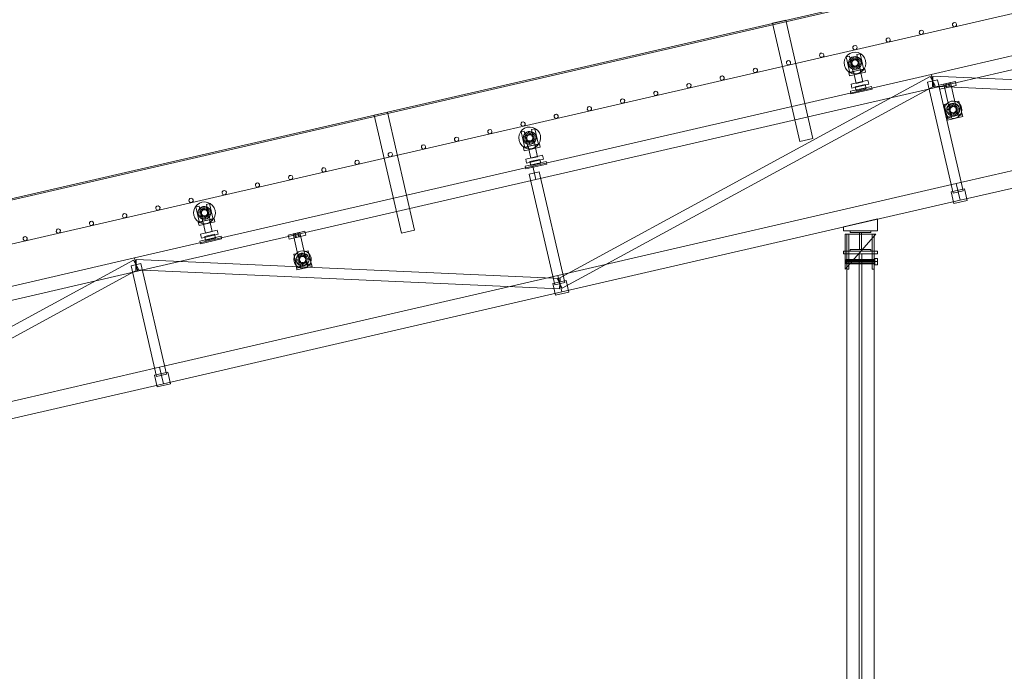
# Model space of a CAD drawing. Header units: millimetres. Extents: x -3490 to 61924, y -72580 to 6847.
# Tile 899 of 1056: x 34576 to 37466, y 969 to 2883. Entities that reach past the tile are written whole.
import ezdxf

# ---------------------------------------------------------------- set-up
doc = ezdxf.new("R2010")
doc.units = ezdxf.units.MM
doc.layers.add('COTAS_P', color=1, linetype='Continuous', lineweight=0)
doc.layers.add('lateral_C03', color=7, linetype='Continuous', lineweight=0)
doc.dimstyles.new('R19_100', dxfattribs={"dimtxt": 250, "dimasz": 150, "dimexe": 150, "dimexo": 80, "dimgap": 100, "dimtad": 1, "dimtih": 1, "dimtoh": 1, "dimdsep": 46, "dimcen": 0.09, "dimadec": 0, "dimazin": 0, "dimtfac": 1, "dimtdec": 4, "dimtofl": 0, "dimtmove": 0, "dimatfit": 3, "dimfxl": 1, "dimtolj": 1, "dimtzin": 0, "dimarcsym": 0})

# ---------------------------------------------------------------- blocks, each defined once
blk = doc.blocks.new('DIM_R29_10')
at = {"layer": 'COTAS_P'}
for p, q in [((28860.4, 1727), (40359, 4377)), ((40359, 4377), (40202.7, 4387.2)), ((40359, 4377), (40223, 4299.5)), ((40561.1, 3500), (40359, 4377)), ((28860.4, 1727), (28996.5, 1804.5)), ((29062.5, 850), (28860.4, 1727)), ((28860.4, 1727), (29016.7, 1716.8))]:
    blk.add_line(p, q, dxfattribs=at)
blk.add_text('11800 P', height=250, rotation=12.978, dxfattribs=at).set_placement((34587.3, 3149.5))

msp = doc.modelspace()

# ---------------------------------------------------------------- linework, layer by layer
at = {"layer": 'lateral_C03'}
for p, q in [((40313.243, 3685.056), (29204.438, 1124.887)), ((29205.337, 1120.989), (40314.141, 3681.159)), ((29233.633, 998.208), (40342.437, 3558.377)), ((37251.35, 2721.824), (38420.698, 2991.315)), ((37260.333, 2682.846), (38429.681, 2952.337)), ((36785.71, 2872.09), (36824.688, 2881.073)), ((36785.71, 2872.09), (36865.659, 2525.184)), ((36904.637, 2534.167), (36824.688, 2881.073)), ((37314.352, 2870.862), (37314.008, 2866.952)), ((37314.008, 2866.952), (37316.028, 2863.588)), ((37316.928, 2873.823), (37314.352, 2870.862)), ((37316.028, 2863.588), (37319.64, 2862.053)), ((37320.752, 2874.704), (37316.928, 2873.823)), ((37319.64, 2862.053), (37323.465, 2862.934)), ((37324.364, 2873.169), (37320.752, 2874.704)), ((37323.465, 2862.934), (37326.04, 2865.895)), ((37326.384, 2869.805), (37324.364, 2873.169)), ((37326.04, 2865.895), (37326.384, 2869.805)), ((37216.906, 2848.404), (37216.563, 2844.495)), ((37216.563, 2844.495), (37218.583, 2841.13)), ((37219.482, 2851.365), (37216.906, 2848.404)), ((37218.583, 2841.13), (37222.195, 2839.595)), ((37223.306, 2852.246), (37219.482, 2851.365)), ((37222.195, 2839.595), (37226.019, 2840.477)), ((37226.918, 2850.712), (37223.306, 2852.246)), ((37226.019, 2840.477), (37228.595, 2843.437)), ((37228.938, 2847.347), (37226.918, 2850.712)), ((37228.595, 2843.437), (37228.938, 2847.347)), ((37024.591, 2806.45), (37022.015, 2803.489)), ((37028.415, 2807.331), (37024.591, 2806.45)), ((37032.027, 2805.796), (37028.415, 2807.331)), ((37034.047, 2802.432), (37032.027, 2805.796)), ((37119.461, 2825.947), (37119.117, 2822.037)), ((37119.117, 2822.037), (37121.137, 2818.672)), ((37122.037, 2828.908), (37119.461, 2825.947)), ((37121.137, 2818.672), (37124.749, 2817.138)), ((37125.861, 2829.789), (37122.037, 2828.908)), ((37124.749, 2817.138), (37128.573, 2818.019)), ((37129.473, 2828.254), (37125.861, 2829.789)), ((37128.573, 2818.019), (37131.149, 2820.98)), ((37131.493, 2824.889), (37129.473, 2828.254)), ((37131.149, 2820.98), (37131.493, 2824.889)), ((36924.569, 2781.031), (36924.226, 2777.122)), ((36924.226, 2777.122), (36926.246, 2773.757)), ((36927.145, 2783.992), (36924.569, 2781.031)), ((36930.97, 2784.874), (36927.145, 2783.992)), ((36934.581, 2783.339), (36930.97, 2784.874)), ((36933.682, 2773.104), (36936.258, 2776.065)), ((36936.601, 2779.974), (36934.581, 2783.339)), ((36936.258, 2776.065), (36936.601, 2779.974)), ((37000.944, 2772.511), (37006.26, 2778.954)), ((37002.446, 2773.239), (37012.19, 2775.485)), ((37006.26, 2778.954), (37013.062, 2783.803)), ((37022.97, 2728.711), (37012.19, 2775.485)), ((37013.062, 2783.803), (37020.888, 2786.725)), ((37020.888, 2786.725), (37029.204, 2787.523)), ((37022.015, 2803.489), (37021.671, 2799.58)), ((37021.671, 2799.58), (37023.691, 2796.215)), ((37023.691, 2796.215), (37027.303, 2794.68)), ((37027.303, 2794.68), (37031.128, 2795.561)), ((37029.204, 2787.523), (37037.442, 2786.141)), ((37031.128, 2795.561), (37033.704, 2798.522)), ((37033.628, 2780.426), (37043.373, 2782.671)), ((37033.628, 2780.426), (37044.408, 2733.652)), ((37033.704, 2798.522), (37034.047, 2802.432)), ((37037.442, 2786.141), (37045.043, 2782.674)), ((37054.153, 2735.897), (37043.373, 2782.671)), ((37045.043, 2782.674), (37051.486, 2777.358)), ((37051.486, 2777.358), (37056.335, 2770.555)), ((36827.124, 2758.574), (36826.78, 2754.664)), ((36826.78, 2754.664), (36828.8, 2751.3)), ((36829.7, 2761.535), (36827.124, 2758.574)), ((36828.8, 2751.3), (36832.412, 2749.765)), ((36833.524, 2762.416), (36829.7, 2761.535)), ((36832.412, 2749.765), (36836.236, 2750.646)), ((36837.136, 2760.881), (36833.524, 2762.416)), ((36836.236, 2750.646), (36838.812, 2753.607)), ((36839.156, 2757.516), (36837.136, 2760.881)), ((36838.812, 2753.607), (36839.156, 2757.516)), ((36926.246, 2773.757), (36929.858, 2772.222)), ((36929.858, 2772.222), (36933.682, 2773.104)), ((36996.095, 2756.672), (36997.477, 2764.91)), ((36996.892, 2748.356), (36996.095, 2756.672)), ((36999.815, 2740.53), (36996.892, 2748.356)), ((36997.477, 2764.91), (37000.944, 2772.511)), ((37002.446, 2773.239), (37013.225, 2726.465)), ((37009.087, 2756.213), (37009.907, 2761.105)), ((37019.08, 2755.86), (37009.087, 2756.213)), ((37009.56, 2751.276), (37009.087, 2756.213)), ((37019.305, 2753.522), (37009.56, 2751.276)), ((37011.295, 2746.629), (37009.56, 2751.276)), ((37009.907, 2761.105), (37011.966, 2765.617)), ((37019.469, 2758.177), (37009.907, 2761.105)), ((37020.127, 2751.321), (37011.295, 2746.629)), ((37014.174, 2742.59), (37011.295, 2746.629)), ((37011.966, 2765.617), (37015.122, 2769.443)), ((37020.444, 2760.315), (37011.966, 2765.617)), ((37021.49, 2749.407), (37014.174, 2742.59)), ((37015.122, 2769.443), (37019.161, 2772.322)), ((37021.939, 2762.127), (37015.122, 2769.443)), ((37023.302, 2747.912), (37018, 2739.434)), ((37019.08, 2755.86), (37019.469, 2758.177)), ((37019.305, 2753.522), (37019.08, 2755.86)), ((37019.161, 2772.322), (37023.808, 2774.057)), ((37023.852, 2763.491), (37019.161, 2772.322)), ((37020.127, 2751.321), (37019.305, 2753.522)), ((37019.469, 2758.177), (37020.444, 2760.315)), ((37021.49, 2749.407), (37020.127, 2751.321)), ((37020.444, 2760.315), (37021.939, 2762.127)), ((37023.302, 2747.912), (37021.49, 2749.407)), ((37021.939, 2762.127), (37023.852, 2763.491)), ((37025.44, 2746.937), (37022.513, 2737.375)), ((37025.44, 2746.937), (37023.302, 2747.912)), ((37023.808, 2774.057), (37028.745, 2774.531)), ((37026.053, 2764.313), (37023.808, 2774.057)), ((37023.852, 2763.491), (37026.053, 2764.313)), ((37027.757, 2746.548), (37025.44, 2746.937)), ((37026.053, 2764.313), (37028.392, 2764.537)), ((37027.757, 2746.548), (37027.404, 2736.555)), ((37030.096, 2746.773), (37027.757, 2746.548)), ((37028.392, 2764.537), (37028.745, 2774.531)), ((37028.392, 2764.537), (37030.709, 2764.148)), ((37028.745, 2774.531), (37033.637, 2773.71)), ((37032.297, 2747.595), (37030.096, 2746.773)), ((37030.096, 2746.773), (37032.342, 2737.028)), ((37030.709, 2764.148), (37033.637, 2773.71)), ((37030.709, 2764.148), (37032.847, 2763.173)), ((37034.21, 2748.958), (37032.297, 2747.595)), ((37032.297, 2747.595), (37036.988, 2738.763)), ((37032.847, 2763.173), (37038.149, 2771.652)), ((37032.847, 2763.173), (37034.659, 2761.678)), ((37033.637, 2773.71), (37038.149, 2771.652)), ((37035.705, 2750.77), (37034.21, 2748.958)), ((37034.21, 2748.958), (37041.027, 2741.642)), ((37034.659, 2761.678), (37041.975, 2768.495)), ((37034.659, 2761.678), (37036.023, 2759.765)), ((37036.68, 2752.908), (37035.705, 2750.77)), ((37035.705, 2750.77), (37044.184, 2745.468)), ((37036.023, 2759.765), (37044.854, 2764.456)), ((37036.023, 2759.765), (37036.845, 2757.564)), ((37037.069, 2755.225), (37036.68, 2752.908)), ((37036.68, 2752.908), (37046.242, 2749.981)), ((37046.589, 2759.81), (37036.845, 2757.564)), ((37036.845, 2757.564), (37037.069, 2755.225)), ((37037.069, 2755.225), (37047.063, 2754.872)), ((37038.149, 2771.652), (37041.975, 2768.495)), ((37041.975, 2768.495), (37044.854, 2764.456)), ((37046.242, 2749.981), (37044.184, 2745.468)), ((37044.854, 2764.456), (37046.589, 2759.81)), ((37047.063, 2754.872), (37046.242, 2749.981)), ((37046.589, 2759.81), (37047.063, 2754.872)), ((37058.673, 2746.175), (37055.206, 2738.575)), ((37056.335, 2770.555), (37059.257, 2762.729)), ((37060.055, 2754.414), (37058.673, 2746.175)), ((37059.257, 2762.729), (37060.055, 2754.414)), ((36082.003, 2452.332), (37251.35, 2721.824)), ((36638.633, 2717.501), (36634.808, 2716.619)), ((36642.244, 2715.966), (36638.633, 2717.501)), ((36729.678, 2736.116), (36729.335, 2732.207)), ((36729.335, 2732.207), (36731.355, 2728.842)), ((36732.254, 2739.077), (36729.678, 2736.116)), ((36731.355, 2728.842), (36734.966, 2727.307)), ((36736.078, 2739.958), (36732.254, 2739.077)), ((36734.966, 2727.307), (36738.791, 2728.188)), ((36739.69, 2738.424), (36736.078, 2739.958)), ((36738.791, 2728.188), (36741.367, 2731.149)), ((36741.71, 2735.059), (36739.69, 2738.424)), ((36741.367, 2731.149), (36741.71, 2735.059)), ((37004.663, 2733.728), (36999.815, 2740.53)), ((37011.107, 2728.412), (37004.663, 2733.728)), ((37009.853, 2727.74), (37056.627, 2738.52)), ((37009.853, 2727.74), (37012.099, 2717.996)), ((37018.707, 2724.945), (37011.107, 2728.412)), ((37012.099, 2717.996), (37058.873, 2728.775)), ((37013.225, 2726.465), (37022.97, 2728.711)), ((37018, 2739.434), (37014.174, 2742.59)), ((37022.513, 2737.375), (37018, 2739.434)), ((37026.946, 2723.563), (37018.707, 2724.945)), ((37027.404, 2736.555), (37022.513, 2737.375)), ((37042.984, 2735.376), (37023.495, 2730.884)), ((37031.58, 2695.804), (37023.495, 2730.884)), ((37035.261, 2724.36), (37026.946, 2723.563)), ((37032.342, 2737.028), (37027.404, 2736.555)), ((37036.988, 2738.763), (37032.342, 2737.028)), ((37043.087, 2727.283), (37035.261, 2724.36)), ((37041.027, 2741.642), (37036.988, 2738.763)), ((37044.184, 2745.468), (37041.027, 2741.642)), ((37042.984, 2735.376), (37051.069, 2700.296)), ((37049.89, 2732.131), (37043.087, 2727.283)), ((37044.408, 2733.652), (37054.153, 2735.897)), ((37055.206, 2738.575), (37049.89, 2732.131)), ((37058.873, 2728.775), (37056.627, 2738.52)), ((37251.35, 2721.824), (37260.333, 2682.846)), ((37256.516, 2717.32), (37255.168, 2687.35)), ((37256.516, 2717.32), (38500.872, 2661.343)), ((36154.338, 2120.553), (37248.677, 2715.513)), ((36168.667, 2094.196), (37263.007, 2689.156)), ((36534.787, 2691.201), (36534.443, 2687.291)), ((36537.363, 2694.162), (36534.787, 2691.201)), ((36541.187, 2695.043), (36537.363, 2694.162)), ((36544.799, 2693.508), (36541.187, 2695.043)), ((36546.819, 2690.144), (36544.799, 2693.508)), ((36546.475, 2686.234), (36546.819, 2690.144)), ((36632.232, 2713.658), (36631.889, 2709.749)), ((36631.889, 2709.749), (36633.909, 2706.384)), ((36634.808, 2716.619), (36632.232, 2713.658)), ((36633.909, 2706.384), (36637.521, 2704.849)), ((36637.521, 2704.849), (36641.345, 2705.731)), ((36641.345, 2705.731), (36643.921, 2708.692)), ((36644.264, 2712.601), (36642.244, 2715.966)), ((36643.921, 2708.692), (36644.264, 2712.601)), ((37016.349, 2693.32), (37065.851, 2704.728)), ((37016.349, 2693.32), (37019.044, 2681.627)), ((37019.044, 2681.627), (37068.546, 2693.035)), ((37028.729, 2685.911), (37057.963, 2692.648)), ((37051.069, 2700.296), (37031.58, 2695.804)), ((37060.658, 2680.955), (37057.963, 2692.648)), ((37068.546, 2693.035), (37065.851, 2704.728)), ((37270.459, 2705.703), (37241.225, 2698.966)), ((37316.234, 2373.498), (37241.225, 2698.966)), ((37248.677, 2715.513), (37263.007, 2689.156)), ((37270.459, 2705.703), (37345.467, 2380.235)), ((37274.052, 2690.112), (37322.775, 2701.341)), ((37274.052, 2690.112), (37276.747, 2678.419)), ((37276.747, 2678.419), (37325.47, 2689.647)), ((37288.669, 2693.481), (37308.158, 2697.972)), ((37288.669, 2693.481), (37302.682, 2632.675)), ((37292.567, 2694.379), (37295.49, 2695.053)), ((37292.567, 2694.379), (37295.262, 2682.686)), ((37295.49, 2695.053), (37301.337, 2696.4)), ((37298.185, 2683.359), (37295.49, 2695.053)), ((37301.337, 2696.4), (37304.26, 2697.074)), ((37304.032, 2684.707), (37301.337, 2696.4)), ((37306.955, 2685.38), (37304.26, 2697.074)), ((37322.172, 2637.166), (37308.158, 2697.972)), ((37325.47, 2689.647), (37322.775, 2701.341)), ((36090.986, 2413.354), (37260.333, 2682.846)), ((36437.341, 2668.743), (36436.998, 2664.834)), ((36436.998, 2664.834), (36439.018, 2661.469)), ((36439.917, 2671.704), (36437.341, 2668.743)), ((36439.018, 2661.469), (36442.63, 2659.934)), ((36443.741, 2672.585), (36439.917, 2671.704)), ((36442.63, 2659.934), (36446.454, 2660.816)), ((36447.353, 2671.051), (36443.741, 2672.585)), ((36446.454, 2660.816), (36449.03, 2663.776)), ((36449.373, 2667.686), (36447.353, 2671.051)), ((36449.03, 2663.776), (36449.373, 2667.686)), ((36534.443, 2687.291), (36536.463, 2683.927)), ((36536.463, 2683.927), (36540.075, 2682.392)), ((36540.075, 2682.392), (36543.899, 2683.273)), ((36543.899, 2683.273), (36546.475, 2686.234)), ((37014.409, 2672.349), (37076.774, 2686.722)), ((37014.409, 2672.349), (37016.206, 2664.553)), ((37016.206, 2664.553), (37078.571, 2678.926)), ((37028.729, 2685.911), (37031.424, 2674.218)), ((37031.424, 2674.218), (37060.658, 2680.955)), ((37078.571, 2678.926), (37076.774, 2686.722)), ((37255.168, 2687.35), (38499.524, 2631.373)), ((37298.185, 2683.359), (37295.262, 2682.686)), ((37298.185, 2683.359), (37304.032, 2684.707)), ((37304.032, 2684.707), (37306.955, 2685.38)), ((37325.236, 2401.228), (38494.584, 2670.719)), ((36339.895, 2646.286), (36339.552, 2642.376)), ((36339.552, 2642.376), (36341.572, 2639.011)), ((36342.471, 2649.246), (36339.895, 2646.286)), ((36341.572, 2639.011), (36345.184, 2637.477)), ((36346.296, 2650.128), (36342.471, 2649.246)), ((36345.184, 2637.477), (36349.008, 2638.358)), ((36349.908, 2648.593), (36346.296, 2650.128)), ((36349.008, 2638.358), (36351.584, 2641.319)), ((36351.928, 2645.228), (36349.908, 2648.593)), ((36351.584, 2641.319), (36351.928, 2645.228)), ((37290.091, 2633.878), (37301.784, 2636.572)), ((37290.091, 2633.878), (37299.523, 2592.95)), ((37291.957, 2625.79), (37294.709, 2631.823)), ((37294.709, 2631.823), (37298.929, 2636.938)), ((37298.929, 2636.938), (37304.329, 2640.786)), ((37300.136, 2628.429), (37303.292, 2632.255)), ((37311.216, 2595.645), (37301.784, 2636.572)), ((37302.682, 2632.675), (37322.172, 2637.166)), ((37303.292, 2632.255), (37307.331, 2635.134)), ((37310.109, 2624.939), (37303.292, 2632.255)), ((37304.329, 2640.786), (37310.54, 2643.106)), ((37307.331, 2635.134), (37311.978, 2636.869)), ((37312.023, 2626.303), (37307.331, 2635.134)), ((37310.54, 2643.106), (37317.141, 2643.739)), ((37311.978, 2636.869), (37316.915, 2637.343)), ((37314.224, 2627.125), (37311.978, 2636.869)), ((37316.562, 2627.349), (37316.915, 2637.343)), ((37316.915, 2637.343), (37321.807, 2636.522)), ((37317.141, 2643.739), (37323.68, 2642.642)), ((37318.879, 2626.96), (37321.807, 2636.522)), ((37321.017, 2625.985), (37326.319, 2634.464)), ((37321.273, 2641.064), (37332.967, 2643.759)), ((37321.273, 2641.064), (37330.705, 2600.137)), ((37321.807, 2636.522), (37326.319, 2634.464)), ((37322.829, 2624.49), (37330.145, 2631.307)), ((37323.68, 2642.642), (37329.713, 2639.89)), ((37326.319, 2634.464), (37330.145, 2631.307)), ((37329.713, 2639.89), (37334.828, 2635.67)), ((37330.145, 2631.307), (37333.024, 2627.268)), ((37342.399, 2602.832), (37332.967, 2643.759)), ((37334.828, 2635.67), (37338.676, 2630.271)), ((35616.362, 2602.599), (35655.34, 2611.582)), ((35616.362, 2602.599), (35696.311, 2255.692)), ((35735.29, 2264.675), (35655.34, 2611.582)), ((36147.58, 2604.331), (36145.004, 2601.37)), ((36151.404, 2605.213), (36147.58, 2604.331)), ((36155.016, 2603.678), (36151.404, 2605.213)), ((36157.036, 2600.313), (36155.016, 2603.678)), ((36242.45, 2623.828), (36242.106, 2619.919)), ((36242.106, 2619.919), (36244.126, 2616.554)), ((36245.026, 2626.789), (36242.45, 2623.828)), ((36244.126, 2616.554), (36247.738, 2615.019)), ((36248.85, 2627.67), (36245.026, 2626.789)), ((36247.738, 2615.019), (36251.562, 2615.9)), ((36252.462, 2626.135), (36248.85, 2627.67)), ((36251.562, 2615.9), (36254.138, 2618.861)), ((36254.482, 2622.771), (36252.462, 2626.135)), ((36254.138, 2618.861), (36254.482, 2622.771)), ((37290.861, 2619.251), (37291.957, 2625.79)), ((37291.494, 2612.65), (37290.861, 2619.251)), ((37293.813, 2606.439), (37291.494, 2612.65)), ((37297.662, 2601.039), (37293.813, 2606.439)), ((37297.257, 2619.025), (37298.077, 2623.917)), ((37307.25, 2618.672), (37297.257, 2619.025)), ((37297.73, 2614.088), (37297.257, 2619.025)), ((37307.475, 2616.333), (37297.73, 2614.088)), ((37299.465, 2609.441), (37297.73, 2614.088)), ((37297.875, 2595.649), (37342.7, 2605.98)), ((37298.077, 2623.917), (37300.136, 2628.429)), ((37307.639, 2620.989), (37298.077, 2623.917)), ((37308.297, 2614.132), (37299.465, 2609.441)), ((37302.344, 2605.402), (37299.465, 2609.441)), ((37308.614, 2623.127), (37300.136, 2628.429)), ((37309.66, 2612.219), (37302.344, 2605.402)), ((37306.17, 2602.246), (37302.344, 2605.402)), ((37311.473, 2610.724), (37306.17, 2602.246)), ((37310.683, 2600.187), (37306.17, 2602.246)), ((37307.25, 2618.672), (37307.639, 2620.989)), ((37307.475, 2616.333), (37307.25, 2618.672)), ((37308.297, 2614.132), (37307.475, 2616.333)), ((37307.639, 2620.989), (37308.614, 2623.127)), ((37309.66, 2612.219), (37308.297, 2614.132)), ((37308.614, 2623.127), (37310.109, 2624.939)), ((37311.473, 2610.724), (37309.66, 2612.219)), ((37310.109, 2624.939), (37312.023, 2626.303)), ((37313.61, 2609.749), (37310.683, 2600.187)), ((37313.61, 2609.749), (37311.473, 2610.724)), ((37312.023, 2626.303), (37314.224, 2627.125)), ((37315.927, 2609.36), (37313.61, 2609.749)), ((37314.224, 2627.125), (37316.562, 2627.349)), ((37315.927, 2609.36), (37315.574, 2599.366)), ((37318.266, 2609.584), (37315.927, 2609.36)), ((37316.562, 2627.349), (37318.879, 2626.96)), ((37320.467, 2610.406), (37318.266, 2609.584)), ((37318.266, 2609.584), (37320.512, 2599.84)), ((37318.879, 2626.96), (37321.017, 2625.985)), ((37322.38, 2611.77), (37320.467, 2610.406)), ((37320.467, 2610.406), (37325.158, 2601.575)), ((37325.158, 2601.575), (37320.512, 2599.84)), ((37321.017, 2625.985), (37322.829, 2624.49)), ((37323.875, 2613.582), (37322.38, 2611.77)), ((37322.38, 2611.77), (37329.197, 2604.454)), ((37322.829, 2624.49), (37324.193, 2622.577)), ((37324.85, 2615.72), (37323.875, 2613.582)), ((37323.875, 2613.582), (37332.354, 2608.28)), ((37324.193, 2622.577), (37333.024, 2627.268)), ((37324.193, 2622.577), (37325.015, 2620.376)), ((37325.239, 2618.037), (37324.85, 2615.72)), ((37324.85, 2615.72), (37334.412, 2612.793)), ((37334.759, 2622.622), (37325.015, 2620.376)), ((37325.015, 2620.376), (37325.239, 2618.037)), ((37329.197, 2604.454), (37325.158, 2601.575)), ((37325.239, 2618.037), (37335.233, 2617.684)), ((37332.354, 2608.28), (37329.197, 2604.454)), ((37330.705, 2600.137), (37342.399, 2602.832)), ((37334.412, 2612.793), (37332.354, 2608.28)), ((37333.024, 2627.268), (37334.759, 2622.622)), ((37337.78, 2604.886), (37333.56, 2599.772)), ((37335.233, 2617.684), (37334.412, 2612.793)), ((37334.759, 2622.622), (37335.233, 2617.684)), ((37336.465, 2352.505), (38505.813, 2621.996)), ((37340.532, 2610.919), (37337.78, 2604.886)), ((37338.676, 2630.271), (37340.996, 2624.059)), ((37341.629, 2617.458), (37340.532, 2610.919)), ((37340.996, 2624.059), (37341.629, 2617.458)), ((37344.496, 2598.184), (37342.7, 2605.98)), ((36047.559, 2578.913), (36047.215, 2575.003)), ((36047.215, 2575.003), (36049.235, 2571.639)), ((36050.134, 2581.874), (36047.559, 2578.913)), ((36053.959, 2582.755), (36050.134, 2581.874)), ((36057.571, 2581.22), (36053.959, 2582.755)), ((36056.671, 2570.985), (36059.247, 2573.946)), ((36059.591, 2577.855), (36057.571, 2581.22)), ((36059.247, 2573.946), (36059.591, 2577.855)), ((36145.004, 2601.37), (36144.661, 2597.461)), ((36144.661, 2597.461), (36146.681, 2594.096)), ((36146.681, 2594.096), (36150.293, 2592.561)), ((36150.293, 2592.561), (36154.117, 2593.443)), ((36154.117, 2593.443), (36156.693, 2596.404)), ((36156.693, 2596.404), (36157.036, 2600.313)), ((37302.777, 2596.819), (37297.662, 2601.039)), ((37297.875, 2595.649), (37299.671, 2587.853)), ((37299.523, 2592.95), (37311.216, 2595.645)), ((37299.671, 2587.853), (37344.496, 2598.184)), ((37308.809, 2594.067), (37302.777, 2596.819)), ((37315.349, 2592.97), (37308.809, 2594.067)), ((37315.574, 2599.366), (37310.683, 2600.187)), ((37321.949, 2593.603), (37315.349, 2592.97)), ((37320.512, 2599.84), (37315.574, 2599.366)), ((37328.161, 2595.923), (37321.949, 2593.603)), ((37333.56, 2599.772), (37328.161, 2595.923)), ((35950.113, 2556.455), (35949.769, 2552.546)), ((35949.769, 2552.546), (35951.789, 2549.181)), ((35952.689, 2559.416), (35950.113, 2556.455)), ((35951.789, 2549.181), (35955.401, 2547.646)), ((35956.513, 2560.297), (35952.689, 2559.416)), ((35955.401, 2547.646), (35959.226, 2548.527)), ((35960.125, 2558.763), (35956.513, 2560.297)), ((35959.226, 2548.527), (35961.801, 2551.488)), ((35962.145, 2555.398), (35960.125, 2558.763)), ((35961.801, 2551.488), (35962.145, 2555.398)), ((36041.127, 2536.587), (36042.509, 2544.826)), ((36042.509, 2544.826), (36045.976, 2552.426)), ((36045.976, 2552.426), (36051.292, 2558.87)), ((36047.478, 2553.154), (36057.223, 2555.4)), ((36047.478, 2553.154), (36058.258, 2506.38)), ((36049.235, 2571.639), (36052.847, 2570.104)), ((36051.292, 2558.87), (36058.095, 2563.718)), ((36052.847, 2570.104), (36056.671, 2570.985)), ((36054.94, 2541.02), (36056.998, 2545.533)), ((36056.998, 2545.533), (36060.155, 2549.359)), ((36065.477, 2540.23), (36056.998, 2545.533)), ((36068.003, 2508.626), (36057.223, 2555.4)), ((36058.095, 2563.718), (36065.921, 2566.641)), ((36060.155, 2549.359), (36064.194, 2552.237)), ((36066.972, 2542.043), (36060.155, 2549.359)), ((36064.194, 2552.237), (36068.84, 2553.973)), ((36068.885, 2543.406), (36064.194, 2552.237)), ((36065.921, 2566.641), (36074.236, 2567.438)), ((36068.84, 2553.973), (36073.778, 2554.446)), ((36071.086, 2544.228), (36068.84, 2553.973)), ((36068.885, 2543.406), (36071.086, 2544.228)), ((36071.086, 2544.228), (36073.425, 2544.452)), ((36073.425, 2544.452), (36073.778, 2554.446)), ((36073.425, 2544.452), (36075.742, 2544.064)), ((36073.778, 2554.446), (36078.669, 2553.626)), ((36074.236, 2567.438), (36082.475, 2566.056)), ((36075.742, 2544.064), (36078.669, 2553.626)), ((36075.742, 2544.064), (36077.879, 2543.089)), ((36077.879, 2543.089), (36083.182, 2551.567)), ((36078.661, 2560.341), (36088.406, 2562.587)), ((36078.661, 2560.341), (36089.441, 2513.567)), ((36078.669, 2553.626), (36083.182, 2551.567)), ((36079.692, 2541.593), (36087.008, 2548.411)), ((36081.055, 2539.68), (36089.887, 2544.371)), ((36082.475, 2566.056), (36090.075, 2562.589)), ((36083.182, 2551.567), (36087.008, 2548.411)), ((36087.008, 2548.411), (36089.887, 2544.371)), ((36099.185, 2515.813), (36088.406, 2562.587)), ((36089.887, 2544.371), (36091.622, 2539.725)), ((36090.075, 2562.589), (36096.519, 2557.273)), ((36096.519, 2557.273), (36101.367, 2550.47)), ((36101.367, 2550.47), (36104.29, 2542.644)), ((35761.622, 2515.382), (35757.797, 2514.501)), ((35765.234, 2513.847), (35761.622, 2515.382)), ((35852.667, 2533.997), (35852.324, 2530.088)), ((35852.324, 2530.088), (35854.344, 2526.723)), ((35855.243, 2536.958), (35852.667, 2533.997)), ((35854.344, 2526.723), (35857.956, 2525.188)), ((35859.067, 2537.84), (35855.243, 2536.958)), ((35857.956, 2525.188), (35861.78, 2526.07)), ((35862.679, 2536.305), (35859.067, 2537.84)), ((35861.78, 2526.07), (35864.356, 2529.031)), ((35864.699, 2532.94), (35862.679, 2536.305)), ((35864.356, 2529.031), (35864.699, 2532.94)), ((36041.925, 2528.272), (36041.127, 2536.587)), ((36044.847, 2520.446), (36041.925, 2528.272)), ((36049.696, 2513.643), (36044.847, 2520.446)), ((36054.119, 2536.128), (36054.94, 2541.02)), ((36064.113, 2535.776), (36054.119, 2536.128)), ((36054.593, 2531.191), (36054.119, 2536.128)), ((36064.337, 2533.437), (36054.593, 2531.191)), ((36056.328, 2526.544), (36054.593, 2531.191)), ((36054.886, 2507.656), (36101.659, 2518.435)), ((36064.502, 2538.093), (36054.94, 2541.02)), ((36065.159, 2531.236), (36056.328, 2526.544)), ((36059.207, 2522.505), (36056.328, 2526.544)), ((36066.523, 2529.323), (36059.207, 2522.505)), ((36063.033, 2519.349), (36059.207, 2522.505)), ((36068.335, 2527.827), (36063.033, 2519.349)), ((36067.545, 2517.29), (36063.033, 2519.349)), ((36064.113, 2535.776), (36064.502, 2538.093)), ((36064.337, 2533.437), (36064.113, 2535.776)), ((36065.159, 2531.236), (36064.337, 2533.437)), ((36064.502, 2538.093), (36065.477, 2540.23)), ((36066.523, 2529.323), (36065.159, 2531.236)), ((36065.477, 2540.23), (36066.972, 2542.043)), ((36068.335, 2527.827), (36066.523, 2529.323)), ((36066.972, 2542.043), (36068.885, 2543.406)), ((36070.473, 2526.852), (36067.545, 2517.29)), ((36072.437, 2516.47), (36067.545, 2517.29)), ((36070.473, 2526.852), (36068.335, 2527.827)), ((36088.017, 2515.291), (36068.528, 2510.8)), ((36072.79, 2526.464), (36070.473, 2526.852)), ((36072.79, 2526.464), (36072.437, 2516.47)), ((36077.374, 2516.943), (36072.437, 2516.47)), ((36075.128, 2526.688), (36072.79, 2526.464)), ((36077.329, 2527.51), (36075.128, 2526.688)), ((36075.128, 2526.688), (36077.374, 2516.943)), ((36079.243, 2528.873), (36077.329, 2527.51)), ((36077.329, 2527.51), (36082.021, 2518.679)), ((36082.021, 2518.679), (36077.374, 2516.943)), ((36077.879, 2543.089), (36079.692, 2541.593)), ((36080.738, 2530.686), (36079.243, 2528.873)), ((36079.243, 2528.873), (36086.06, 2521.557)), ((36079.692, 2541.593), (36081.055, 2539.68)), ((36081.713, 2532.823), (36080.738, 2530.686)), ((36080.738, 2530.686), (36089.216, 2525.383)), ((36081.055, 2539.68), (36081.877, 2537.479)), ((36082.102, 2535.14), (36081.713, 2532.823)), ((36081.713, 2532.823), (36091.275, 2529.896)), ((36091.622, 2539.725), (36081.877, 2537.479)), ((36081.877, 2537.479), (36082.102, 2535.14)), ((36086.06, 2521.557), (36082.021, 2518.679)), ((36082.102, 2535.14), (36092.095, 2534.788)), ((36089.216, 2525.383), (36086.06, 2521.557)), ((36088.017, 2515.291), (36096.102, 2480.211)), ((36091.275, 2529.896), (36089.216, 2525.383)), ((36089.441, 2513.567), (36099.185, 2515.813)), ((36092.095, 2534.788), (36091.275, 2529.896)), ((36091.622, 2539.725), (36092.095, 2534.788)), ((36100.238, 2518.49), (36094.922, 2512.046)), ((36103.705, 2526.09), (36100.238, 2518.49)), ((36103.905, 2508.691), (36101.659, 2518.435)), ((36105.087, 2534.329), (36103.705, 2526.09)), ((36104.29, 2542.644), (36105.087, 2534.329)), ((36865.659, 2525.184), (36904.637, 2534.167)), ((35657.776, 2489.082), (35657.432, 2485.173)), ((35660.352, 2492.043), (35657.776, 2489.082)), ((35664.176, 2492.924), (35660.352, 2492.043)), ((35667.788, 2491.39), (35664.176, 2492.924)), ((35669.808, 2488.025), (35667.788, 2491.39)), ((35669.464, 2484.115), (35669.808, 2488.025)), ((35755.222, 2511.54), (35754.878, 2507.63)), ((35754.878, 2507.63), (35756.898, 2504.266)), ((35757.797, 2514.501), (35755.222, 2511.54)), ((35756.898, 2504.266), (35760.51, 2502.731)), ((35760.51, 2502.731), (35764.334, 2503.612)), ((35764.334, 2503.612), (35766.91, 2506.573)), ((35767.254, 2510.483), (35765.234, 2513.847)), ((35766.91, 2506.573), (35767.254, 2510.483)), ((36056.139, 2508.327), (36049.696, 2513.643)), ((36054.886, 2507.656), (36057.131, 2497.911)), ((36063.74, 2504.86), (36056.139, 2508.327)), ((36057.131, 2497.911), (36103.905, 2508.691)), ((36058.258, 2506.38), (36068.003, 2508.626)), ((36071.978, 2503.478), (36063.74, 2504.86)), ((36076.613, 2475.719), (36068.528, 2510.8)), ((36080.294, 2504.275), (36071.978, 2503.478)), ((36088.12, 2507.198), (36080.294, 2504.275)), ((36094.922, 2512.046), (36088.12, 2507.198)), ((35560.33, 2466.625), (35559.987, 2462.715)), ((35559.987, 2462.715), (35562.007, 2459.35)), ((35562.906, 2469.585), (35560.33, 2466.625)), ((35562.007, 2459.35), (35565.619, 2457.816)), ((35566.73, 2470.467), (35562.906, 2469.585)), ((35565.619, 2457.816), (35569.443, 2458.697)), ((35570.342, 2468.932), (35566.73, 2470.467)), ((35569.443, 2458.697), (35572.019, 2461.658)), ((35572.362, 2465.567), (35570.342, 2468.932)), ((35572.019, 2461.658), (35572.362, 2465.567)), ((35657.432, 2485.173), (35659.452, 2481.808)), ((35659.452, 2481.808), (35663.064, 2480.273)), ((35663.064, 2480.273), (35666.889, 2481.155)), ((35666.889, 2481.155), (35669.464, 2484.115)), ((36059.442, 2452.264), (36121.807, 2466.637)), ((36061.238, 2444.468), (36123.603, 2458.841)), ((36061.382, 2473.235), (36110.884, 2484.644)), ((36061.382, 2473.235), (36064.076, 2461.542)), ((36064.076, 2461.542), (36113.579, 2472.95)), ((36073.762, 2465.826), (36102.995, 2472.564)), ((36073.762, 2465.826), (36076.457, 2454.133)), ((36076.457, 2454.133), (36105.69, 2460.87)), ((36096.102, 2480.211), (36076.613, 2475.719)), ((36105.69, 2460.87), (36102.995, 2472.564)), ((36113.579, 2472.95), (36110.884, 2484.644)), ((36123.603, 2458.841), (36121.807, 2466.637)), ((34912.655, 2182.841), (36082.003, 2452.332)), ((35462.885, 2444.167), (35462.541, 2440.258)), ((35462.541, 2440.258), (35464.561, 2436.893)), ((35465.46, 2447.128), (35462.885, 2444.167)), ((35464.561, 2436.893), (35468.173, 2435.358)), ((35469.285, 2448.009), (35465.46, 2447.128)), ((35468.173, 2435.358), (35471.997, 2436.239)), ((35472.897, 2446.474), (35469.285, 2448.009)), ((35471.997, 2436.239), (35474.573, 2439.2)), ((35474.917, 2443.11), (35472.897, 2446.474)), ((35474.573, 2439.2), (35474.917, 2443.11)), ((36059.442, 2452.264), (36061.238, 2444.468)), ((36101.111, 2436.212), (36071.877, 2429.475)), ((36146.886, 2104.006), (36071.877, 2429.475)), ((36082.003, 2452.332), (36090.986, 2413.354)), ((36101.111, 2436.212), (36176.119, 2110.743)), ((34921.638, 2143.863), (36090.986, 2413.354)), ((35267.993, 2399.252), (35267.65, 2395.342)), ((35270.569, 2402.213), (35267.993, 2399.252)), ((35274.393, 2403.094), (35270.569, 2402.213)), ((35278.005, 2401.559), (35274.393, 2403.094)), ((35280.025, 2398.194), (35278.005, 2401.559)), ((35365.439, 2421.709), (35365.095, 2417.8)), ((35365.095, 2417.8), (35367.115, 2414.435)), ((35368.015, 2424.67), (35365.439, 2421.709)), ((35367.115, 2414.435), (35370.727, 2412.9)), ((35371.839, 2425.552), (35368.015, 2424.67)), ((35370.727, 2412.9), (35374.552, 2413.782)), ((35375.451, 2424.017), (35371.839, 2425.552)), ((35374.552, 2413.782), (35377.127, 2416.743)), ((35377.471, 2420.652), (35375.451, 2424.017)), ((35377.127, 2416.743), (35377.471, 2420.652)), ((36155.888, 2131.736), (37325.236, 2401.228)), ((37325.236, 2401.228), (37336.465, 2352.505)), ((35170.548, 2376.794), (35170.204, 2372.885)), ((35170.204, 2372.885), (35172.224, 2369.52)), ((35173.124, 2379.755), (35170.548, 2376.794)), ((35176.948, 2380.636), (35173.124, 2379.755)), ((35180.56, 2379.102), (35176.948, 2380.636)), ((35179.66, 2368.866), (35182.236, 2371.827)), ((35182.58, 2375.737), (35180.56, 2379.102)), ((35182.236, 2371.827), (35182.58, 2375.737)), ((35267.65, 2395.342), (35269.67, 2391.978)), ((35269.67, 2391.978), (35273.282, 2390.443)), ((35273.282, 2390.443), (35277.106, 2391.324)), ((35277.106, 2391.324), (35279.682, 2394.285)), ((35279.682, 2394.285), (35280.025, 2398.194)), ((37310.238, 2377.247), (37349.217, 2386.23)), ((37310.238, 2377.247), (37318.099, 2343.141)), ((37345.467, 2380.235), (37316.234, 2373.498)), ((37357.077, 2352.124), (37349.217, 2386.23)), ((35073.102, 2354.336), (35072.758, 2350.427)), ((35072.758, 2350.427), (35074.778, 2347.062)), ((35075.678, 2357.297), (35073.102, 2354.336)), ((35074.778, 2347.062), (35078.39, 2345.527)), ((35079.502, 2358.179), (35075.678, 2357.297)), ((35078.39, 2345.527), (35082.215, 2346.409)), ((35083.114, 2356.644), (35079.502, 2358.179)), ((35082.215, 2346.409), (35084.791, 2349.37)), ((35085.134, 2353.279), (35083.114, 2356.644)), ((35084.791, 2349.37), (35085.134, 2353.279)), ((35096.325, 2338.785), (35103.128, 2343.633)), ((35103.128, 2343.633), (35110.953, 2346.556)), ((35110.953, 2346.556), (35119.269, 2347.353)), ((35119.269, 2347.353), (35127.508, 2345.971)), ((35123.694, 2340.256), (35133.438, 2342.502)), ((35127.508, 2345.971), (35135.108, 2342.504)), ((35144.218, 2295.728), (35133.438, 2342.502)), ((35135.108, 2342.504), (35141.552, 2337.188)), ((35172.224, 2369.52), (35175.836, 2367.985)), ((35175.836, 2367.985), (35179.66, 2368.866)), ((36167.117, 2083.013), (37336.465, 2352.505)), ((37318.099, 2343.141), (37357.077, 2352.124)), ((34884.611, 2313.263), (34880.787, 2312.382)), ((34888.223, 2311.729), (34884.611, 2313.263)), ((34975.656, 2331.879), (34975.313, 2327.969)), ((34975.313, 2327.969), (34977.333, 2324.605)), ((34978.232, 2334.84), (34975.656, 2331.879)), ((34977.333, 2324.605), (34980.945, 2323.07)), ((34982.056, 2335.721), (34978.232, 2334.84)), ((34980.945, 2323.07), (34984.769, 2323.951)), ((34985.668, 2334.186), (34982.056, 2335.721)), ((34984.769, 2323.951), (34987.345, 2326.912)), ((34987.688, 2330.822), (34985.668, 2334.186)), ((34987.345, 2326.912), (34987.688, 2330.822)), ((35086.16, 2316.502), (35087.542, 2324.741)), ((35086.957, 2308.187), (35086.16, 2316.502)), ((35087.542, 2324.741), (35091.009, 2332.341)), ((35091.009, 2332.341), (35096.325, 2338.785)), ((35092.511, 2333.07), (35102.256, 2335.315)), ((35092.511, 2333.07), (35103.291, 2286.296)), ((35099.152, 2316.044), (35099.972, 2320.935)), ((35109.146, 2315.691), (35099.152, 2316.044)), ((35099.625, 2311.106), (35099.152, 2316.044)), ((35109.37, 2313.352), (35099.625, 2311.106)), ((35099.972, 2320.935), (35102.031, 2325.448)), ((35109.534, 2318.008), (35099.972, 2320.935)), ((35102.031, 2325.448), (35105.187, 2329.274)), ((35110.509, 2320.145), (35102.031, 2325.448)), ((35113.035, 2288.541), (35102.256, 2335.315)), ((35105.187, 2329.274), (35109.226, 2332.153)), ((35112.004, 2321.958), (35105.187, 2329.274)), ((35109.146, 2315.691), (35109.534, 2318.008)), ((35109.37, 2313.352), (35109.146, 2315.691)), ((35109.226, 2332.153), (35113.873, 2333.888)), ((35113.918, 2323.321), (35109.226, 2332.153)), ((35110.192, 2311.151), (35109.37, 2313.352)), ((35109.534, 2318.008), (35110.509, 2320.145)), ((35110.509, 2320.145), (35112.004, 2321.958)), ((35112.004, 2321.958), (35113.918, 2323.321)), ((35113.873, 2333.888), (35118.81, 2334.361)), ((35116.119, 2324.143), (35113.873, 2333.888)), ((35113.918, 2323.321), (35116.119, 2324.143)), ((35116.119, 2324.143), (35118.457, 2324.368)), ((35118.457, 2324.368), (35118.81, 2334.361)), ((35118.457, 2324.368), (35120.775, 2323.979)), ((35118.81, 2334.361), (35123.702, 2333.541)), ((35120.775, 2323.979), (35123.702, 2333.541)), ((35120.775, 2323.979), (35122.912, 2323.004)), ((35122.912, 2323.004), (35128.215, 2331.482)), ((35122.912, 2323.004), (35124.724, 2321.509)), ((35123.694, 2340.256), (35134.473, 2293.482)), ((35123.702, 2333.541), (35128.215, 2331.482)), ((35124.724, 2321.509), (35132.041, 2328.326)), ((35124.724, 2321.509), (35126.088, 2319.595)), ((35126.746, 2312.739), (35125.771, 2310.601)), ((35126.088, 2319.595), (35134.919, 2324.287)), ((35126.088, 2319.595), (35126.91, 2317.394)), ((35127.134, 2315.056), (35126.746, 2312.739)), ((35126.746, 2312.739), (35136.308, 2309.811)), ((35136.655, 2319.64), (35126.91, 2317.394)), ((35126.91, 2317.394), (35127.134, 2315.056)), ((35127.134, 2315.056), (35137.128, 2314.703)), ((35128.215, 2331.482), (35132.041, 2328.326)), ((35132.041, 2328.326), (35134.919, 2324.287)), ((35134.919, 2324.287), (35136.655, 2319.64)), ((35137.128, 2314.703), (35136.308, 2309.811)), ((35136.655, 2319.64), (35137.128, 2314.703)), ((35141.552, 2337.188), (35146.4, 2330.385)), ((35146.4, 2330.385), (35149.323, 2322.56)), ((35150.12, 2314.244), (35148.738, 2306.006)), ((35149.323, 2322.56), (35150.12, 2314.244)), ((34780.765, 2286.964), (34780.421, 2283.054)), ((34783.341, 2289.924), (34780.765, 2286.964)), ((34787.165, 2290.806), (34783.341, 2289.924)), ((34790.777, 2289.271), (34787.165, 2290.806)), ((34792.797, 2285.906), (34790.777, 2289.271)), ((34792.454, 2281.997), (34792.797, 2285.906)), ((34878.211, 2309.421), (34877.867, 2305.512)), ((34877.867, 2305.512), (34879.887, 2302.147)), ((34880.787, 2312.382), (34878.211, 2309.421)), ((34879.887, 2302.147), (34883.499, 2300.612)), ((34883.499, 2300.612), (34887.323, 2301.494)), ((34887.323, 2301.494), (34889.899, 2304.454)), ((34890.243, 2308.364), (34888.223, 2311.729)), ((34889.899, 2304.454), (34890.243, 2308.364)), ((35089.88, 2300.361), (35086.957, 2308.187)), ((35094.728, 2293.558), (35089.88, 2300.361)), ((35101.172, 2288.242), (35094.728, 2293.558)), ((35101.36, 2306.46), (35099.625, 2311.106)), ((35099.918, 2287.571), (35146.692, 2298.351)), ((35099.918, 2287.571), (35102.164, 2277.826)), ((35108.772, 2284.775), (35101.172, 2288.242)), ((35110.192, 2311.151), (35101.36, 2306.46)), ((35104.239, 2302.421), (35101.36, 2306.46)), ((35102.164, 2277.826), (35148.938, 2288.606)), ((35103.291, 2286.296), (35113.035, 2288.541)), ((35111.555, 2309.238), (35104.239, 2302.421)), ((35108.065, 2299.264), (35104.239, 2302.421)), ((35113.368, 2307.743), (35108.065, 2299.264)), ((35112.578, 2297.206), (35108.065, 2299.264)), ((35117.011, 2283.393), (35108.772, 2284.775)), ((35111.555, 2309.238), (35110.192, 2311.151)), ((35113.368, 2307.743), (35111.555, 2309.238)), ((35115.505, 2306.767), (35112.578, 2297.206)), ((35117.47, 2296.385), (35112.578, 2297.206)), ((35115.505, 2306.767), (35113.368, 2307.743)), ((35133.05, 2295.206), (35113.561, 2290.715)), ((35121.645, 2255.635), (35113.561, 2290.715)), ((35117.822, 2306.379), (35115.505, 2306.767)), ((35125.326, 2284.191), (35117.011, 2283.393)), ((35117.822, 2306.379), (35117.47, 2296.385)), ((35122.407, 2296.859), (35117.47, 2296.385)), ((35120.161, 2306.603), (35117.822, 2306.379)), ((35122.362, 2307.425), (35120.161, 2306.603)), ((35120.161, 2306.603), (35122.407, 2296.859)), ((35124.275, 2308.789), (35122.362, 2307.425)), ((35122.362, 2307.425), (35127.053, 2298.594)), ((35127.053, 2298.594), (35122.407, 2296.859)), ((35125.771, 2310.601), (35124.275, 2308.789)), ((35124.275, 2308.789), (35131.093, 2301.473)), ((35133.152, 2287.113), (35125.326, 2284.191)), ((35125.771, 2310.601), (35134.249, 2305.299)), ((35131.093, 2301.473), (35127.053, 2298.594)), ((35134.249, 2305.299), (35131.093, 2301.473)), ((35133.05, 2295.206), (35141.134, 2260.126)), ((35139.955, 2291.962), (35133.152, 2287.113)), ((35136.308, 2309.811), (35134.249, 2305.299)), ((35134.473, 2293.482), (35144.218, 2295.728)), ((35145.271, 2298.405), (35139.955, 2291.962)), ((35148.738, 2306.006), (35145.271, 2298.405)), ((35148.938, 2288.606), (35146.692, 2298.351)), ((36993.903, 2274.583), (37093.903, 2297.63)), ((37093.903, 2262.583), (37093.903, 2297.63)), ((34683.319, 2264.506), (34682.976, 2260.597)), ((34682.976, 2260.597), (34684.996, 2257.232)), ((34685.895, 2267.467), (34683.319, 2264.506)), ((34684.996, 2257.232), (34688.608, 2255.697)), ((34689.72, 2268.348), (34685.895, 2267.467)), ((34688.608, 2255.697), (34692.432, 2256.578)), ((34693.331, 2266.813), (34689.72, 2268.348)), ((34692.432, 2256.578), (34695.008, 2259.539)), ((34695.351, 2263.449), (34693.331, 2266.813)), ((34695.008, 2259.539), (34695.351, 2263.449)), ((34780.421, 2283.054), (34782.441, 2279.689)), ((34782.441, 2279.689), (34786.053, 2278.155)), ((34786.053, 2278.155), (34789.878, 2279.036)), ((34789.878, 2279.036), (34792.454, 2281.997)), ((35106.414, 2253.15), (35155.917, 2264.559)), ((35141.134, 2260.126), (35121.645, 2255.635)), ((35158.611, 2252.865), (35155.917, 2264.559)), ((35364.117, 2249.943), (35412.84, 2261.171)), ((35378.734, 2253.311), (35398.223, 2257.803)), ((35382.632, 2254.209), (35385.555, 2254.883)), ((35385.555, 2254.883), (35391.402, 2256.231)), ((35388.25, 2243.19), (35385.555, 2254.883)), ((35391.402, 2256.231), (35394.325, 2256.904)), ((35394.097, 2244.537), (35391.402, 2256.231)), ((35397.02, 2245.211), (35394.325, 2256.904)), ((35412.237, 2196.997), (35398.223, 2257.803)), ((35415.535, 2249.478), (35412.84, 2261.171)), ((35696.311, 2255.692), (35735.29, 2264.675)), ((36993.903, 2274.583), (36993.903, 2262.583)), ((36993.903, 2262.583), (37093.903, 2262.583)), ((37014.128, 2257.583), (37014.128, 2262.583)), ((37014.128, 2262.583), (37074.128, 2262.583)), ((37074.128, 2257.583), (37014.128, 2257.583)), ((37041.628, 2207.583), (37041.628, 2257.583)), ((37041.628, 2257.583), (37046.628, 2257.583)), ((37046.628, 2257.583), (37046.628, 2207.583)), ((37074.128, 2262.583), (37074.128, 2257.583)), ((34585.874, 2242.048), (34585.53, 2238.139)), ((34585.53, 2238.139), (34587.55, 2234.774)), ((34588.45, 2245.009), (34585.874, 2242.048)), ((34587.55, 2234.774), (34591.162, 2233.239)), ((34592.274, 2245.891), (34588.45, 2245.009)), ((34591.162, 2233.239), (34594.986, 2234.121)), ((34595.886, 2244.356), (34592.274, 2245.891)), ((34594.986, 2234.121), (34597.562, 2237.082)), ((34597.906, 2240.991), (34595.886, 2244.356)), ((34597.562, 2237.082), (34597.906, 2240.991)), ((35104.474, 2232.179), (35166.839, 2246.552)), ((35104.474, 2232.179), (35106.271, 2224.384)), ((35106.271, 2224.384), (35168.636, 2238.756)), ((35106.414, 2253.15), (35109.109, 2241.457)), ((35109.109, 2241.457), (35158.611, 2252.865)), ((35118.794, 2245.742), (35148.028, 2252.479)), ((35118.794, 2245.742), (35121.489, 2234.048)), ((35121.489, 2234.048), (35150.723, 2240.785)), ((35150.723, 2240.785), (35148.028, 2252.479)), ((35168.636, 2238.756), (35166.839, 2246.552)), ((35364.117, 2249.943), (35366.812, 2238.249)), ((35366.812, 2238.249), (35415.535, 2249.478)), ((35378.734, 2253.311), (35392.748, 2192.505)), ((35382.632, 2254.209), (35385.327, 2242.516)), ((35388.25, 2243.19), (35385.327, 2242.516)), ((35388.25, 2243.19), (35394.097, 2244.537)), ((35394.097, 2244.537), (35397.02, 2245.211)), ((36999.128, 2149.583), (37089.128, 2252.583)), ((37089.128, 2252.583), (36999.128, 2252.583)), ((36999.128, 2252.583), (36999.128, 2149.583)), ((37004.128, 2149.583), (37004.128, 2252.583)), ((37004.128, 2252.583), (37010.128, 2252.583)), ((37010.128, 2149.583), (37010.128, 2252.583)), ((37078.128, 2149.583), (37078.128, 2252.583)), ((37078.128, 2252.583), (37084.128, 2252.583)), ((37084.128, 2149.583), (37084.128, 2252.583)), ((35388.994, 2196.768), (35394.394, 2200.617)), ((35392.748, 2192.505), (35412.237, 2196.997)), ((35394.394, 2200.617), (35400.606, 2202.936)), ((35400.606, 2202.936), (35407.206, 2203.569)), ((35402.043, 2196.7), (35406.98, 2197.173)), ((35406.628, 2187.18), (35406.98, 2197.173)), ((35406.98, 2197.173), (35411.872, 2196.353)), ((35407.206, 2203.569), (35413.746, 2202.472)), ((35411.338, 2200.894), (35423.032, 2203.589)), ((35411.338, 2200.894), (35420.771, 2159.967)), ((35413.746, 2202.472), (35419.778, 2199.72)), ((35419.778, 2199.72), (35424.893, 2195.501)), ((35432.464, 2162.662), (35423.032, 2203.589)), ((36994.128, 2202.583), (37094.128, 2202.583)), ((36994.128, 2202.583), (36994.128, 2194.583)), ((37014.128, 2202.583), (37014.128, 2207.583)), ((37014.128, 2207.583), (37074.128, 2207.583)), ((37074.128, 2202.583), (37014.128, 2202.583)), ((37046.628, 2207.583), (37041.628, 2207.583)), ((37074.128, 2207.583), (37074.128, 2202.583)), ((37094.128, 2194.583), (37094.128, 2202.583)), ((33743.307, 1913.349), (34912.655, 2182.841)), ((33815.642, 1581.57), (34909.982, 2176.53)), ((34909.982, 2176.53), (34924.311, 2150.173)), ((34912.655, 2182.841), (34921.638, 2143.863)), ((34917.82, 2178.336), (34916.472, 2148.367)), ((34917.82, 2178.336), (36162.177, 2122.36)), ((35380.156, 2193.708), (35391.849, 2196.403)), ((35380.156, 2193.708), (35389.588, 2152.781)), ((35380.926, 2179.081), (35382.023, 2185.621)), ((35381.559, 2172.481), (35380.926, 2179.081)), ((35383.879, 2166.269), (35381.559, 2172.481)), ((35382.023, 2185.621), (35384.775, 2191.653)), ((35384.775, 2191.653), (35388.994, 2196.768)), ((35387.322, 2178.856), (35388.142, 2183.747)), ((35397.316, 2178.503), (35387.322, 2178.856)), ((35387.795, 2173.918), (35387.322, 2178.856)), ((35397.54, 2176.164), (35387.795, 2173.918)), ((35389.531, 2169.272), (35387.795, 2173.918)), ((35388.142, 2183.747), (35390.201, 2188.26)), ((35397.704, 2180.82), (35388.142, 2183.747)), ((35398.362, 2173.963), (35389.531, 2169.272)), ((35392.409, 2165.232), (35389.531, 2169.272)), ((35390.201, 2188.26), (35393.357, 2192.086)), ((35398.679, 2182.957), (35390.201, 2188.26)), ((35401.282, 2155.476), (35391.849, 2196.403)), ((35399.725, 2172.05), (35392.409, 2165.232)), ((35393.357, 2192.086), (35397.396, 2194.965)), ((35400.175, 2184.77), (35393.357, 2192.086)), ((35401.538, 2170.555), (35396.235, 2162.076)), ((35397.316, 2178.503), (35397.704, 2180.82)), ((35397.54, 2176.164), (35397.316, 2178.503)), ((35397.396, 2194.965), (35402.043, 2196.7)), ((35402.088, 2186.133), (35397.396, 2194.965)), ((35398.362, 2173.963), (35397.54, 2176.164)), ((35397.704, 2180.82), (35398.679, 2182.957)), ((35399.725, 2172.05), (35398.362, 2173.963)), ((35398.679, 2182.957), (35400.175, 2184.77)), ((35401.538, 2170.555), (35399.725, 2172.05)), ((35400.175, 2184.77), (35402.088, 2186.133)), ((35403.675, 2169.579), (35400.748, 2160.017)), ((35403.675, 2169.579), (35401.538, 2170.555)), ((35404.289, 2186.955), (35402.043, 2196.7)), ((35402.088, 2186.133), (35404.289, 2186.955)), ((35405.992, 2169.191), (35403.675, 2169.579)), ((35404.289, 2186.955), (35406.628, 2187.18)), ((35405.992, 2169.191), (35405.64, 2159.197)), ((35408.331, 2169.415), (35405.992, 2169.191)), ((35406.628, 2187.18), (35408.945, 2186.791)), ((35410.532, 2170.237), (35408.331, 2169.415)), ((35408.331, 2169.415), (35410.577, 2159.67)), ((35408.945, 2186.791), (35411.872, 2196.353)), ((35408.945, 2186.791), (35411.082, 2185.816)), ((35412.445, 2171.601), (35410.532, 2170.237)), ((35410.532, 2170.237), (35415.223, 2161.406)), ((35411.082, 2185.816), (35416.385, 2194.294)), ((35411.082, 2185.816), (35412.895, 2184.321)), ((35411.872, 2196.353), (35416.385, 2194.294)), ((35413.941, 2173.413), (35412.445, 2171.601)), ((35412.445, 2171.601), (35419.263, 2164.284)), ((35412.895, 2184.321), (35420.211, 2191.138)), ((35412.895, 2184.321), (35414.258, 2182.407)), ((35414.916, 2175.55), (35413.941, 2173.413)), ((35413.941, 2173.413), (35422.419, 2168.11)), ((35414.258, 2182.407), (35423.089, 2187.099)), ((35414.258, 2182.407), (35415.08, 2180.206)), ((35415.304, 2177.868), (35414.916, 2175.55)), ((35414.916, 2175.55), (35424.478, 2172.623)), ((35424.825, 2182.452), (35415.08, 2180.206)), ((35415.08, 2180.206), (35415.304, 2177.868)), ((35415.304, 2177.868), (35425.298, 2177.515)), ((35416.385, 2194.294), (35420.211, 2191.138)), ((35422.419, 2168.11), (35419.263, 2164.284)), ((35420.211, 2191.138), (35423.089, 2187.099)), ((35424.478, 2172.623), (35422.419, 2168.11)), ((35423.089, 2187.099), (35424.825, 2182.452)), ((35425.298, 2177.515), (35424.478, 2172.623)), ((35424.825, 2182.452), (35425.298, 2177.515)), ((35424.893, 2195.501), (35428.741, 2190.101)), ((35430.597, 2170.75), (35427.845, 2164.717)), ((35428.741, 2190.101), (35431.061, 2183.889)), ((35431.694, 2177.289), (35430.597, 2170.75)), ((35431.061, 2183.889), (35431.694, 2177.289)), ((36994.128, 2194.583), (37094.128, 2194.583)), ((37002.128, 2177.626), (37002.128, 2178.483)), ((37002.128, 2178.483), (37086.128, 2178.483)), ((37002.128, 2175.283), (37002.128, 2177.626)), ((37002.128, 2177.626), (37086.128, 2177.626)), ((37002.128, 2172.083), (37002.128, 2175.283)), ((37002.128, 2175.283), (37086.128, 2175.283)), ((37002.128, 2168.883), (37002.128, 2172.083)), ((37086.128, 2172.083), (37002.128, 2172.083)), ((37002.128, 2168.883), (37002.128, 2166.541)), ((37002.128, 2168.883), (37086.128, 2168.883)), ((37004.128, 2194.583), (37084.128, 2194.583)), ((37004.128, 2194.583), (37004.128, 25)), ((37040.628, 2194.583), (37047.628, 2194.583)), ((37040.628, 2194.583), (37040.628, 25)), ((37047.628, 25), (37047.628, 2194.583)), ((37084.128, 25), (37084.128, 2194.583)), ((37086.128, 2172.083), (37086.128, 2181.09)), ((37086.128, 2181.09), (37094.128, 2181.09)), ((37086.128, 2177.626), (37086.128, 2178.483)), ((37086.128, 2175.283), (37086.128, 2177.626)), ((37086.128, 2172.083), (37086.128, 2175.283)), ((37086.128, 2172.083), (37086.128, 2168.883)), ((37086.128, 2163.077), (37086.128, 2172.083)), ((37094.128, 2172.083), (37086.128, 2172.083)), ((37086.128, 2168.883), (37086.128, 2166.541)), ((37094.128, 2172.083), (37094.128, 2181.09)), ((37094.128, 2172.083), (37094.128, 2163.077)), ((33752.29, 1874.371), (34921.638, 2143.863)), ((33829.972, 1555.213), (34924.311, 2150.173)), ((34931.763, 2166.72), (34902.529, 2159.983)), ((34977.538, 1834.515), (34902.529, 2159.983)), ((34916.472, 2148.367), (36160.828, 2092.39)), ((34931.763, 2166.72), (35006.772, 1841.252)), ((35387.727, 2160.869), (35383.879, 2166.269)), ((35392.842, 2156.65), (35387.727, 2160.869)), ((35387.94, 2155.48), (35432.765, 2165.81)), ((35387.94, 2155.48), (35389.736, 2147.684)), ((35389.588, 2152.781), (35401.282, 2155.476)), ((35389.736, 2147.684), (35434.561, 2158.014)), ((35396.235, 2162.076), (35392.409, 2165.232)), ((35398.874, 2153.898), (35392.842, 2156.65)), ((35400.748, 2160.017), (35396.235, 2162.076)), ((35405.414, 2152.801), (35398.874, 2153.898)), ((35405.64, 2159.197), (35400.748, 2160.017)), ((35412.014, 2153.434), (35405.414, 2152.801)), ((35410.577, 2159.67), (35405.64, 2159.197)), ((35415.223, 2161.406), (35410.577, 2159.67)), ((35418.226, 2155.754), (35412.014, 2153.434)), ((35419.263, 2164.284), (35415.223, 2161.406)), ((35423.626, 2159.602), (35418.226, 2155.754)), ((35420.771, 2159.967), (35432.464, 2162.662)), ((35427.845, 2164.717), (35423.626, 2159.602)), ((35434.561, 2158.014), (35432.765, 2165.81)), ((37002.128, 2166.541), (37002.128, 2165.683)), ((37002.128, 2166.541), (37086.128, 2166.541)), ((37002.128, 2165.683), (37086.128, 2165.683)), ((37010.128, 2149.583), (37004.128, 2149.583)), ((37084.128, 2149.583), (37078.128, 2149.583)), ((37086.128, 2166.541), (37086.128, 2165.683)), ((37086.128, 2163.077), (37094.128, 2163.077)), ((34986.54, 1862.245), (36155.888, 2131.736)), ((36140.891, 2107.755), (36179.869, 2116.739)), ((36176.119, 2110.743), (36146.886, 2104.006)), ((36154.338, 2120.553), (36168.667, 2094.196)), ((36155.888, 2131.736), (36167.117, 2083.013)), ((36162.177, 2122.36), (36160.828, 2092.39)), ((36187.729, 2082.633), (36179.869, 2116.739)), ((34997.769, 1813.522), (36167.117, 2083.013)), ((36140.891, 2107.755), (36148.751, 2073.649)), ((36148.751, 2073.649), (36187.729, 2082.633)), ((33817.193, 1592.753), (34986.54, 1862.245)), ((34986.54, 1862.245), (34997.769, 1813.522)), ((34971.543, 1838.264), (35010.521, 1847.247)), ((34971.543, 1838.264), (34979.403, 1804.158)), ((35006.772, 1841.252), (34977.538, 1834.515)), ((35018.381, 1813.141), (35010.521, 1847.247)), ((33828.421, 1544.03), (34997.769, 1813.522)), ((34979.403, 1804.158), (35018.381, 1813.141))]:
    msp.add_line(p, q, dxfattribs=at)

# ---------------------------------------------------------------- dimensions: what is measured, and where the dimension line sits
at = {"layer": 'COTAS_P'}
dim = msp.add_aligned_dim(p1=(29062.547, 850), p2=(40561.134, 3500), distance=900, text='<> P', dimstyle='R19_100', dxfattribs=at)
dim.commit()
dim.dimension.update_dxf_attribs({"geometry": 'DIM_R29_10', "text_midpoint": (34609.722, 3052.011)})

doc.saveas('drawing.dxf')
